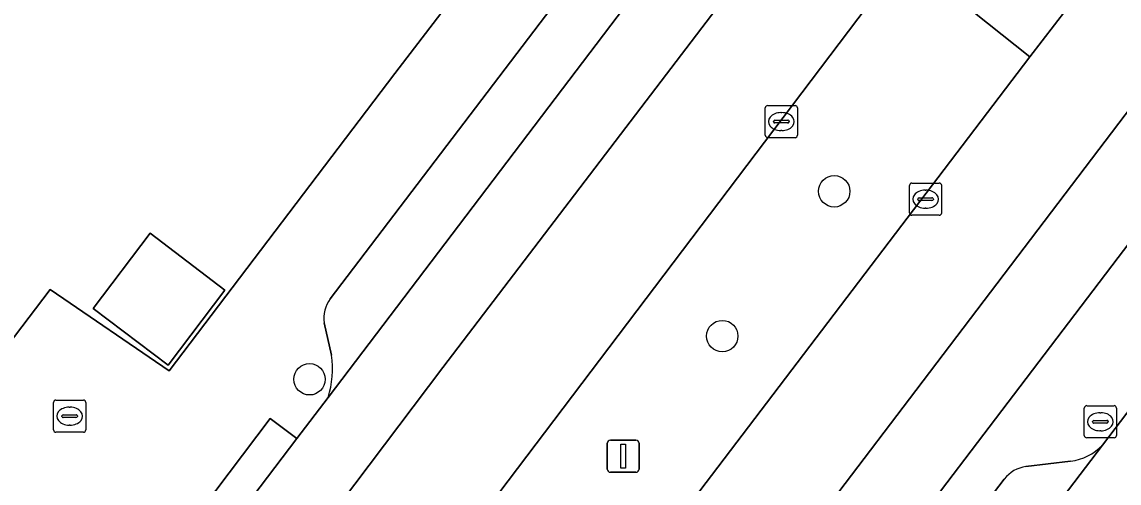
# Model space of a CAD drawing. Extents: x 158472 to 159562, y 388525 to 389606.
# Drawn here: x 158738.51 to 158772.64, y 388977.03 to 388991.36 of the extents above; entities that cross this region are included whole.
import ezdxf

# ---------------------------------------------------------------- set-up
doc = ezdxf.new("R2010")
doc.units = 0
for name, color, linetype in [('IMGEO_Berm_groen', 7, 'Continuous'), ('IMGEO_Boom', 7, 'Continuous'), ('IMGEO_Erf', 7, 'Continuous'), ('IMGEO_Kolk', 7, 'Continuous'), ('IMGEO_Lichtmast', 7, 'Continuous'), ('IMGEO_Muur', 7, 'Continuous'), ('IMGEO_Pand', 7, 'Continuous'), ('IMGEO_Parkeervlak_open', 7, 'Continuous'), ('IMGEO_Rijbaan_lokaal_gesloten', 7, 'Continuous'), ('IMGEO_Rijbaan_lokaal_open', 7, 'Continuous'), ('IMGEO_Rioolput', 7, 'Continuous'), ('IMGEO_Voetpad_open', 7, 'Continuous')]:
    doc.layers.add(name, color=color, linetype=linetype)

msp = doc.modelspace()

# ---------------------------------------------------------------- linework, layer by layer
at = {"layer": 'IMGEO_Berm_groen'}
msp.add_lwpolyline([(158769.87, 388990.274), (158765.967, 388993.384), (158762.193, 388988.396), (158743.945, 388964.31), (158727.97, 388943.305), (158723.001, 388936.936), (158712.518, 388923.153), (158710.767, 388920.221), (158714.484, 388917.523), (158716.222, 388919.791)], close=True, dxfattribs=at)
at = {"layer": 'IMGEO_Boom'}
for centre in [(158763.781, 388986.098), (158760.298, 388981.595), (158747.456, 388980.254)]:
    msp.add_circle(centre, 0.489, dxfattribs=at)
at = {"layer": 'IMGEO_Erf'}
for points in [[(158739.383, 388983.04), (158743.09, 388980.515), (158750.106, 388989.756), (158755.282, 388996.514), (158753.041, 388998.214), (158754.644, 389000.327), (158756.885, 388998.627), (158757.883, 389000), (158758.425, 389000.715)], [(158713.131, 388948.486), (158739.383, 388983.04)]]:
    msp.add_lwpolyline(points, dxfattribs=at)
msp.add_lwpolyline([(158740.724, 388982.458), (158742.495, 388984.793), (158744.825, 388983.025), (158743.054, 388980.69)], close=True, dxfattribs=at)
at = {"layer": 'IMGEO_Kolk'}
for p, q in [((158761.711, 388988.764), (158762.563, 388988.764)), ((158761.636, 388987.838), (158761.636, 388988.69)), ((158762.124, 388988.544), (158762.149, 388988.544)), ((158762.637, 388988.69), (158762.637, 388987.838)), ((158761.895, 388988.258), (158761.895, 388988.27)), ((158762.333, 388988.221), (158761.935, 388988.221)), ((158761.938, 388988.307), (158762.336, 388988.307)), ((158762.379, 388988.27), (158762.379, 388988.258)), ((158762.563, 388987.764), (158761.711, 388987.764)), ((158762.147, 388987.984), (158762.122, 388987.984)), ((158766.198, 388986.351), (158767.05, 388986.351)), ((158766.123, 388985.425), (158766.123, 388986.277)), ((158766.611, 388986.131), (158766.636, 388986.131)), ((158767.124, 388986.277), (158767.124, 388985.425)), ((158766.382, 388985.845), (158766.382, 388985.857)), ((158766.82, 388985.808), (158766.422, 388985.808)), ((158766.425, 388985.894), (158766.823, 388985.894)), ((158766.866, 388985.857), (158766.866, 388985.845)), ((158767.05, 388985.351), (158766.198, 388985.351)), ((158766.634, 388985.571), (158766.609, 388985.571))]:
    msp.add_line(p, q, dxfattribs=at)
for points in [[(158761.711, 388988.764), (158762.563, 388988.764)], [(158761.636, 388987.838), (158761.636, 388988.69)], [(158762.637, 388988.69), (158762.637, 388987.838)], [(158762.563, 388987.764), (158761.711, 388987.764)], [(158766.198, 388986.351), (158767.05, 388986.351)], [(158766.123, 388985.425), (158766.123, 388986.277)], [(158767.124, 388986.277), (158767.124, 388985.425)], [(158767.05, 388985.351), (158766.198, 388985.351)]]:
    msp.add_lwpolyline(points, dxfattribs=at)
for centre, radius, start, end in [((158761.713, 388988.688), 0.0765, 91.552, 178.448), ((158761.713, 388988.688), 0.0765, 91.552, 178.448), ((158762.561, 388988.688), 0.0765, 1.552, 88.448), ((158762.561, 388988.688), 0.0765, 1.552, 88.448), ((158761.935, 388988.267), 0.0403, 85.8775, 175.7526), ((158761.932, 388988.257), 0.0366, 178.938, 274.7102), ((158762.336, 388988.264), 0.043, 264.8664, 352.4533), ((158762.34, 388988.269), 0.0386, 1.7309, 96.639), ((158761.713, 388987.84), 0.0765, 181.552, 268.448), ((158761.713, 388987.84), 0.0765, 181.552, 268.448), ((158762.561, 388987.84), 0.0765, 271.552, 358.448), ((158762.561, 388987.84), 0.0765, 271.552, 358.448), ((158766.2, 388986.275), 0.0765, 91.552, 178.448), ((158766.2, 388986.275), 0.0765, 91.552, 178.448), ((158767.048, 388986.275), 0.0765, 1.552, 88.448), ((158767.048, 388986.275), 0.0765, 1.552, 88.448), ((158766.422, 388985.854), 0.0403, 85.8775, 175.7526), ((158766.419, 388985.844), 0.0366, 178.938, 274.7102), ((158766.823, 388985.851), 0.043, 264.8664, 352.4533), ((158766.827, 388985.856), 0.0386, 1.7309, 96.639), ((158766.2, 388985.427), 0.0765, 181.552, 268.448), ((158766.2, 388985.427), 0.0765, 181.552, 268.448), ((158767.048, 388985.427), 0.0765, 271.552, 358.448), ((158767.048, 388985.427), 0.0765, 271.552, 358.448)]:
    msp.add_arc(centre, radius, start, end, dxfattribs=at)
for centre, major_axis, ratio, start_param, end_param in [((158762.123, 388988.264), (-0.387, 0.002), 0.722429, 4.712389, 7.853982), ((158762.148, 388988.264), (-0.39, 0.002), 0.717154, 1.570796, 4.712389), ((158766.61, 388985.851), (-0.387, 0.002), 0.722429, 4.712389, 7.853982), ((158766.635, 388985.851), (-0.39, 0.002), 0.717154, 1.570796, 4.712389)]:
    msp.add_ellipse(centre, major_axis=major_axis, ratio=ratio, start_param=start_param, end_param=end_param, dxfattribs=at)
at = {"layer": 'IMGEO_Lichtmast'}
for p, q in [((158756.718, 388977.463), (158756.718, 388978.263)), ((158756.718, 388978.263), (158756.718, 388977.463)), ((158756.818, 388978.363), (158757.608, 388978.363)), ((158757.608, 388978.363), (158756.818, 388978.363)), ((158757.708, 388978.263), (158757.708, 388977.463)), ((158757.708, 388977.463), (158757.708, 388978.263)), ((158757.608, 388977.363), (158756.818, 388977.363)), ((158756.818, 388977.363), (158757.608, 388977.363))]:
    msp.add_line(p, q, dxfattribs=at)
msp.add_lwpolyline([(158757.138, 388978.238), (158757.288, 388978.238), (158757.288, 388977.488), (158757.138, 388977.488), (158757.138, 388978.238)], dxfattribs=at)
for centre, start, end in [((158756.818, 388978.263), 90, 180), ((158756.818, 388978.263), 90, 180), ((158757.608, 388978.263), 0, 90), ((158757.608, 388978.263), 360, 90), ((158756.818, 388977.463), 180, 270), ((158756.818, 388977.463), 180, 270), ((158757.608, 388977.463), 270, 0), ((158757.608, 388977.463), 270, 0)]:
    msp.add_arc(centre, 0.1, start, end, dxfattribs=at)
at = {"layer": 'IMGEO_Muur'}
for points in [[(158743.09, 388980.515), (158750.106, 388989.756)], [(158739.383, 388983.04), (158743.09, 388980.515)]]:
    msp.add_lwpolyline(points, dxfattribs=at)
at = {"layer": 'IMGEO_Pand'}
msp.add_lwpolyline([(158740.724, 388982.458), (158743.054, 388980.69), (158744.825, 388983.025), (158742.495, 388984.793)], close=True, dxfattribs=at)
at = {"layer": 'IMGEO_Parkeervlak_open'}
for points in [[(158748.035, 388979.689), (158758.952, 388994.065), (158761.607, 388997.545)], [(158758.428, 388996.334), (158748.102, 388982.75)], [(158747.914, 388982.008), (158748.143, 388981)], [(158749.582, 388948.613), (158772.125, 388978.207)], [(158771.137, 388977.707), (158769.747, 388977.538)], [(158769.073, 388977.152), (158749.71, 388951.734)]]:
    msp.add_lwpolyline(points, dxfattribs=at)
for centre, radius, start, end in [((158748.9, 388982.153), 0.997, 143.204, 188.3604), ((158745.224, 388980.581), 2.949, 342.4031, 8.1781), ((158770.924, 388979.354), 1.661, 277.3661, 316.3193), ((158769.869, 388976.544), 1.001, 96.9759, 142.6237)]:
    msp.add_arc(centre, radius, start, end, dxfattribs=at)
at = {"layer": 'IMGEO_Rijbaan_lokaal_gesloten'}
for points in [[(158816.807, 389052.991), (158817.551, 389053.252), (158816.351, 389056.585), (158812.361, 389054.997), (158810.132, 389053.866), (158806.876, 389051.639), (158804.716, 389049.617), (158803.379, 389048.28), (158800.43, 389044.703), (158777.642, 389014.753), (158751.605, 388980.623), (158732.013, 388954.68), (158705.771, 388920.107), (158682.617, 388890.402), (158665.532, 388870.907), (158651.596, 388856.454)], [(158651.596, 388856.454), (158665.532, 388870.907), (158682.617, 388890.402), (158705.771, 388920.107), (158732.013, 388954.68), (158751.605, 388980.623), (158777.642, 389014.753), (158800.43, 389044.703), (158803.379, 389048.28), (158804.716, 389049.617), (158806.876, 389051.639), (158810.132, 389053.866)], [(158642.3, 388830.16), (158642.462, 388830.323), (158644.297, 388828.539), (158644.976, 388829.209), (158654.546, 388838.744), (158652.694, 388840.633), (158668.364, 388856.424), (158683.318, 388872.712), (158697.002, 388889.186), (158717.328, 388915.448), (158737.178, 388941.567), (158754.114, 388963.852), (158766.121, 388979.65), (158778.301, 388995.677), (158798.192, 389021.851), (158809.433, 389036.528), (158811.777, 389039.288), (158814.069, 389041.449), (158818.297, 389044.22), (158821.97, 389045.718), (158820.551, 389048.928)], [(158799.913, 389047.805), (158797.711, 389045.137), (158797.223, 389044.494), (158777.555, 389018.578), (158772.391, 389011.519), (158763.495, 389000), (158762.337, 388998.502), (158761.607, 388997.545), (158758.952, 388994.065), (158748.035, 388979.689), (158747.062, 388978.408), (158745.469, 388976.31), (158741.547, 388971.105), (158740.215, 388969.338), (158738.401, 388966.931), (158728.254, 388953.652), (158720.2, 388943.157), (158716.584, 388938.409), (158713.751, 388934.684), (158703.716, 388921.486), (158702.237, 388919.541)], [(158822.868, 389043.49), (158821.97, 389045.718), (158818.297, 389044.22), (158814.069, 389041.449), (158811.777, 389039.288), (158809.433, 389036.528), (158798.192, 389021.851), (158778.301, 388995.677), (158766.121, 388979.65), (158754.114, 388963.852), (158737.178, 388941.567), (158717.328, 388915.448), (158697.002, 388889.186), (158683.318, 388872.712), (158668.364, 388856.424), (158652.694, 388840.633), (158654.546, 388838.744), (158654.775, 388838.972), (158671.833, 388856.333), (158672.448, 388857.038), (158674.867, 388859.654), (158677.905, 388862.94)], [(158692.274, 388896.423), (158712.518, 388923.153), (158723.001, 388936.936), (158727.97, 388943.305), (158743.945, 388964.31), (158762.193, 388988.396), (158765.967, 388993.384), (158767.064, 388994.831), (158770.947, 389000), (158775.635, 389006.026), (158786.522, 389020.308), (158804.6, 389044.103)], [(158807.288, 389039.286), (158803.759, 389034.662), (158795.403, 389023.714), (158779.752, 389003.234), (158771.022, 388991.766), (158769.87, 388990.274), (158716.222, 388919.791), (158714.484, 388917.523), (158712.638, 388915.121), (158709.718, 388911.287), (158700.675, 388899.419)], [(158697.058, 388885.041), (158701.938, 388891.173), (158703.321, 388892.993), (158703.594, 388893.363), (158714.902, 388908.014), (158715.242, 388908.465), (158719.808, 388914.514), (158719.947, 388914.699), (158725.749, 388922.405), (158730.616, 388928.858), (158776.401, 388989.012), (158782.009, 388996.219), (158782.277, 388996.564), (158784.893, 389000), (158798.249, 389017.546), (158798.278, 389017.578), (158798.301, 389017.615), (158811.144, 389034.474), (158811.572, 389035.037)]]:
    msp.add_lwpolyline(points, dxfattribs=at)
at = {"layer": 'IMGEO_Rijbaan_lokaal_open'}
msp.add_lwpolyline([(158776.899, 388984.473), (158772.125, 388978.207), (158749.582, 388948.613), (158747.906, 388946.414), (158731.179, 388924.457), (158730.314, 388923.321)], dxfattribs=at)
at = {"layer": 'IMGEO_Rioolput'}
for p, q in [((158739.493, 388978.681), (158739.493, 388979.533)), ((158739.568, 388979.607), (158740.42, 388979.607)), ((158740.494, 388979.533), (158740.494, 388978.681)), ((158739.981, 388979.387), (158740.006, 388979.387)), ((158771.562, 388978.507), (158771.562, 388979.359)), ((158771.637, 388979.433), (158772.489, 388979.433)), ((158772.05, 388979.213), (158772.075, 388979.213)), ((158772.563, 388979.359), (158772.563, 388978.507)), ((158739.752, 388979.101), (158739.752, 388979.113)), ((158740.19, 388979.064), (158739.792, 388979.064)), ((158739.795, 388979.15), (158740.193, 388979.15)), ((158740.236, 388979.113), (158740.236, 388979.101)), ((158771.821, 388978.927), (158771.821, 388978.939)), ((158772.259, 388978.89), (158771.861, 388978.89)), ((158771.864, 388978.976), (158772.262, 388978.976)), ((158772.305, 388978.939), (158772.305, 388978.927)), ((158740.42, 388978.607), (158739.568, 388978.607)), ((158740.004, 388978.827), (158739.979, 388978.827)), ((158772.073, 388978.653), (158772.048, 388978.653)), ((158772.489, 388978.433), (158771.637, 388978.433))]:
    msp.add_line(p, q, dxfattribs=at)
for points in [[(158739.493, 388978.681), (158739.493, 388979.533)], [(158739.568, 388979.607), (158740.42, 388979.607)], [(158740.494, 388979.533), (158740.494, 388978.681)], [(158771.562, 388978.507), (158771.562, 388979.359)], [(158771.637, 388979.433), (158772.489, 388979.433)], [(158772.563, 388979.359), (158772.563, 388978.507)], [(158740.42, 388978.607), (158739.568, 388978.607)], [(158772.489, 388978.433), (158771.637, 388978.433)]]:
    msp.add_lwpolyline(points, dxfattribs=at)
for centre, radius, start, end in [((158739.57, 388979.531), 0.0765, 91.552, 178.448), ((158739.57, 388979.531), 0.0765, 91.552, 178.448), ((158740.418, 388979.531), 0.0765, 1.552, 88.448), ((158740.418, 388979.531), 0.0765, 1.552, 88.448), ((158771.639, 388979.357), 0.0765, 91.552, 178.448), ((158771.639, 388979.357), 0.0765, 91.552, 178.448), ((158772.487, 388979.357), 0.0765, 1.552, 88.448), ((158772.487, 388979.357), 0.0765, 1.552, 88.448), ((158739.792, 388979.11), 0.0403, 85.8775, 175.7526), ((158739.789, 388979.1), 0.0366, 178.938, 274.7102), ((158740.193, 388979.107), 0.043, 264.8664, 352.4533), ((158740.197, 388979.112), 0.0386, 1.7309, 96.639), ((158771.861, 388978.936), 0.0403, 85.8775, 175.7526), ((158771.858, 388978.926), 0.0366, 178.938, 274.7102), ((158772.262, 388978.933), 0.043, 264.8664, 352.4533), ((158772.266, 388978.938), 0.0386, 1.7309, 96.639), ((158739.57, 388978.683), 0.0765, 181.552, 268.448), ((158739.57, 388978.683), 0.0765, 181.552, 268.448), ((158740.418, 388978.683), 0.0765, 271.552, 358.448), ((158740.418, 388978.683), 0.0765, 271.552, 358.448), ((158771.639, 388978.509), 0.0765, 181.552, 268.448), ((158771.639, 388978.509), 0.0765, 181.552, 268.448), ((158772.487, 388978.509), 0.0765, 271.552, 358.448), ((158772.487, 388978.509), 0.0765, 271.552, 358.448)]:
    msp.add_arc(centre, radius, start, end, dxfattribs=at)
for centre, major_axis, ratio, start_param, end_param in [((158739.98, 388979.107), (-0.387, 0.002), 0.722429, 4.712389, 7.853982), ((158740.005, 388979.107), (-0.39, 0.002), 0.717154, 1.570796, 4.712389), ((158772.049, 388978.933), (-0.387, 0.002), 0.722429, 4.712389, 7.853982), ((158772.074, 388978.933), (-0.39, 0.002), 0.717154, 1.570796, 4.712389)]:
    msp.add_ellipse(centre, major_axis=major_axis, ratio=ratio, start_param=start_param, end_param=end_param, dxfattribs=at)
at = {"layer": 'IMGEO_Voetpad_open'}
for points in [[(158762.388, 389003.843), (158758.425, 389000.715), (158757.883, 389000), (158756.885, 388998.627), (158755.282, 388996.514), (158750.106, 388989.756), (158743.09, 388980.515), (158739.383, 388983.04), (158713.131, 388948.486), (158711.912, 388946.881), (158690.981, 388919.332), (158688.881, 388916.431), (158681.727, 388907.247)], [(158748.102, 388982.75), (158758.428, 388996.334)], [(158776.401, 388989.012), (158730.616, 388928.858), (158725.749, 388922.405)], [(158772.125, 388978.207), (158776.899, 388984.473)], [(158748.143, 388981), (158747.914, 388982.008)], [(158739.954, 388970.029), (158740.215, 388969.338), (158741.547, 388971.105), (158740.717, 388971.732), (158746.232, 388979.035), (158747.062, 388978.408), (158748.035, 388979.689)], [(158769.747, 388977.538), (158771.137, 388977.707)], [(158749.71, 388951.734), (158769.073, 388977.152)]]:
    msp.add_lwpolyline(points, dxfattribs=at)
for points in [[(158767.173, 388994.747), (158767.064, 388994.831), (158765.967, 388993.384), (158769.87, 388990.274), (158771.022, 388991.766)], [(158741.547, 388971.105), (158745.469, 388976.31), (158747.062, 388978.408), (158746.232, 388979.035), (158740.717, 388971.732)]]:
    msp.add_lwpolyline(points, close=True, dxfattribs=at)
for centre, radius, start, end in [((158748.9, 388982.153), 0.997, 143.204, 188.3604), ((158745.224, 388980.581), 2.949, 342.4031, 8.1781), ((158770.924, 388979.354), 1.661, 277.3661, 316.3193), ((158769.869, 388976.544), 1.001, 96.9759, 142.6237)]:
    msp.add_arc(centre, radius, start, end, dxfattribs=at)

doc.saveas('drawing.dxf')
